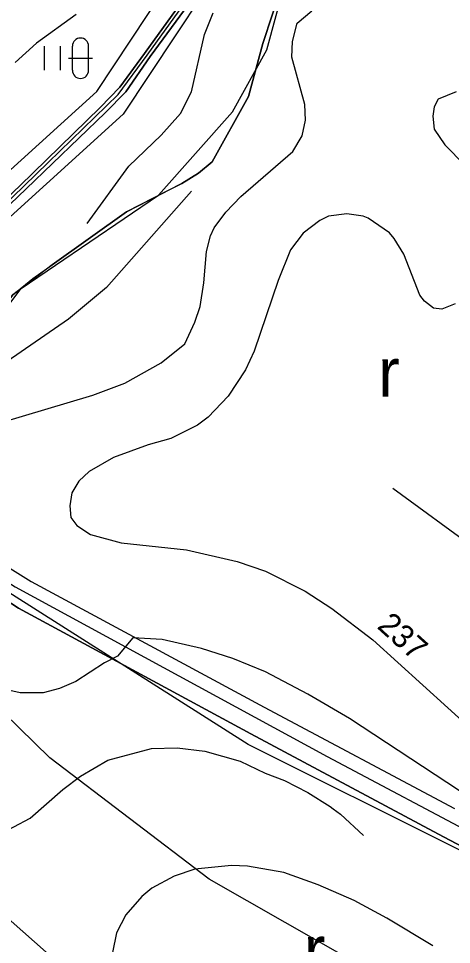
# Model space of a CAD drawing. Extents: x -662500 to -653478, y -1056827 to -1049993.
# Drawn here: x -659984.1 to -659796.6, y -1053168.4 to -1052767 of the extents above; entities that cross this region are included whole.
import ezdxf

# ---------------------------------------------------------------- set-up
doc = ezdxf.new("R2010")
doc.units = 0
for name, color, linetype in [('63LINIE', 7, 'Continuous'), ('Vrstva 24', 7, 'Continuous'), ('Vrstva 32', 7, 'Continuous'), ('Vrstva 37', 7, 'Continuous'), ('Vrstva 5', 7, 'Continuous'), ('Vrstva 51', 7, 'Continuous'), ('Vrstva 57', 7, 'Continuous'), ('Vrstva 7', 7, 'Continuous')]:
    doc.layers.add(name, color=color, linetype=linetype)

msp = doc.modelspace()

# ---------------------------------------------------------------- linework, layer by layer
at = {"layer": '63LINIE'}
msp.add_lwpolyline([(-660279.97, -1052761.03), (-660274.18, -1052772.81), (-660267.41, -1052780.76), (-660257, -1052789.21), (-660195.64, -1052822), (-660171, -1052837.21), (-660163.83, -1052841.24), (-660157.65, -1052847.13), (-660132.52, -1052869.51), (-660111.66, -1052892.24), (-660084.95, -1052921), (-660069.74, -1052937.89), (-660023.99, -1052984.81), (-660006.51, -1053000.13), (-659985.6, -1053013.28), (-659850.42, -1053086.91), (-659781.9, -1053123.24), (-659710.72, -1053161.03), (-659675.58, -1053176.35), (-659546.48, -1053229.26), (-659428.67, -1053277.07), (-659332.46, -1053315.26), (-659288.19, -1053334.01)], dxfattribs=at)
at = {"layer": 'Vrstva 24'}
for points in [[(-660034, -1052954), (-660032, -1052948.5), (-660000, -1052906.38), (-659983, -1052884), (-659923.5, -1052843.5), (-659891.5, -1052807.5), (-659876.5, -1052780.5), (-659868, -1052749), (-659871, -1052717.5), (-659880, -1052690.5), (-659893, -1052641), (-659893, -1052609.5), (-659864.5, -1052533), (-659861.5, -1052506), (-659866.5, -1052474.5), (-659880.5, -1052438.5), (-659901.5, -1052398), (-659927, -1052348.5), (-659940, -1052302)], [(-659728.49, -1053235.51), (-659755.5, -1053223.5), (-659901.5, -1053140), (-659970.5, -1053087.5), (-659990.5, -1053068), (-660000, -1053060.67), (-660008, -1053054.5), (-660026.5, -1053036.5), (-660039.5, -1053009.5), (-660040.38, -1053000), (-660042, -1052982.5), (-660034, -1052954)], [(-660081, -1053315.5), (-660096, -1053300), (-660112, -1053273), (-660119.5, -1053246), (-660118.5, -1053214.5), (-660111.5, -1053187.5), (-660090.5, -1053151.5), (-660075, -1053138), (-660060, -1053131), (-660044.5, -1053128), (-660018, -1053135), (-660007, -1053141.5), (-660000, -1053147.33), (-659995, -1053151.5), (-659934, -1053205.5), (-659879, -1053241.5), (-659798.5, -1053281), (-659752.13, -1053295.23)]]:
    msp.add_lwpolyline(points, dxfattribs=at)
at = {"layer": 'Vrstva 32'}
msp.add_lwpolyline([(-660160.88, -1053125.12), (-660160.66, -1053117.41), (-660159.16, -1053045.6), (-660157.94, -1053021.94), (-660156.76, -1053017.77), (-660153.81, -1053014.23), (-660118.13, -1052962.6), (-660106.54, -1052947.23), (-660093.09, -1052938.1), (-660082.98, -1052933), (-660074.25, -1052924.36), (-660055.79, -1052908.21), (-660043.52, -1052897.56), (-659991.83, -1052849.55), (-659971.21, -1052829.43), (-659940.88, -1052799.92), (-659928.36, -1052782.89), (-659895.08, -1052736.55)], dxfattribs=at)
at = {"layer": 'Vrstva 37'}
msp.add_lwpolyline([(-660026.32, -1052991.73), (-660026.32, -1053058.37), (-660035.43, -1053154.64), (-660050.23, -1053231.54), (-659773.69, -1053361.27), (-659704.27, -1053171.81), (-659884.58, -1053081.65)], close=True, dxfattribs=at)
at = {"layer": 'Vrstva 5'}
for points in [[(-659991.81, -1052751.6), (-660010.37, -1052780.75), (-660015.6, -1052789.79), (-660018.46, -1052799.22), (-660019.99, -1052823.38), (-660022.81, -1052832.29), (-660031.02, -1052842.56), (-660031.73, -1052843.45), (-660064, -1052875.84), (-660076.7, -1052884.94), (-660092.72, -1052891.64), (-660101.87, -1052893.05), (-660096.81, -1052898.11), (-660076.02, -1052922.76), (-660060.79, -1052911.01), (-660049.28, -1052900.52), (-660021.37, -1052875.26), (-659983.56, -1052839.55), (-659948.71, -1052805.54), (-659940.23, -1052796.79), (-659929.58, -1052782.17), (-659896.18, -1052735.72)], [(-659893.7, -1052737.91), (-659927.06, -1052783.51), (-659937.57, -1052798.73), (-659946.56, -1052807.92), (-659980.71, -1052840.86), (-660019.16, -1052877.46), (-660047.02, -1052903.13), (-660059.01, -1052913.47), (-660071.92, -1052926.88), (-660039.24, -1052962.1), (-660031.07, -1052952.12), (-659995.64, -1052898.4), (-659986.59, -1052886.79), (-659977.95, -1052879.73), (-659969.58, -1052873.81), (-659937.32, -1052850.73), (-659918.06, -1052840.85), (-659913.38, -1052838.57), (-659906.2, -1052834), (-659900.19, -1052829.18), (-659884.49, -1052800.77), (-659878.28, -1052777.87), (-659865.78, -1052739.54)], [(-659896.18, -1052735.72), (-659929.58, -1052782.17), (-659940.23, -1052796.79), (-659948.71, -1052805.54), (-659983.56, -1052839.55), (-660021.37, -1052875.26)], [(-660019.16, -1052877.46), (-659980.71, -1052840.86), (-659946.56, -1052807.92), (-659937.57, -1052798.73), (-659927.06, -1052783.51), (-659893.7, -1052737.91)], [(-659865.78, -1052739.54), (-659878.28, -1052777.87), (-659884.49, -1052800.77), (-659900.19, -1052829.18), (-659906.2, -1052834), (-659913.38, -1052838.57), (-659937.32, -1052850.73), (-659969.58, -1052873.81), (-659986.59, -1052886.79), (-659995.64, -1052898.4), (-660031.07, -1052952.12), (-660039.24, -1052962.1), (-660004.2, -1052995.1), (-659978.55, -1053011.07), (-659877.72, -1053065.47), (-659795.26, -1053109.44)], [(-660273.35, -1052758.76), (-660266.1, -1052772.64), (-660257.07, -1052781.78), (-660245.2, -1052788.96), (-660217.62, -1052803.21), (-660182.01, -1052822.13), (-660158.75, -1052836.98), (-660138.02, -1052855.02), (-660101.87, -1052893.05), (-660096.81, -1052898.11), (-660076.02, -1052922.76), (-660071.92, -1052926.88), (-660039.24, -1052962.1), (-660004.2, -1052995.1), (-659978.55, -1053011.07), (-659877.72, -1053065.47), (-659795.26, -1053109.44)], [(-659972.99, -1052778.94), (-659972.99, -1052789.44)], [(-659965.99, -1052778.94), (-659965.99, -1052789.44)], [(-659960.74, -1052789.44), (-659960.74, -1052778.94)], [(-659953.74, -1052789.44), (-659953.74, -1052778.94)], [(-659962.49, -1052784.19), (-659951.99, -1052784.19)], [(-660126.59, -1053589.2), (-660118.91, -1053503.44), (-660111.89, -1053403.2), (-660108.8, -1053372.46), (-660103.38, -1053346.8), (-660096.52, -1053301.66), (-660093.7, -1053289.88), (-660091, -1053284.32), (-660083.08, -1053260.59), (-660074.85, -1053238.74), (-660066.72, -1053215.08), (-660061.35, -1053195.73), (-660057.3, -1053173.33), (-660052.73, -1053144.83), (-660051.02, -1053123.63), (-660048.41, -1053079.23), (-660046.22, -1053030.94), (-660043.45, -1052998.9), (-660040.02, -1052979.17), (-660007.4, -1053007.56), (-659984.03, -1053022.62), (-659883.53, -1053077.01), (-659802.22, -1053120.51), (-659716.54, -1053165.89)], [(-659716.54, -1053165.89), (-659802.22, -1053120.51), (-659883.53, -1053077.01), (-659984.03, -1053022.62), (-660007.4, -1053007.56), (-660040.02, -1052979.17), (-660043.45, -1052998.9), (-660046.22, -1053030.94), (-660048.41, -1053079.23), (-660051.02, -1053123.63), (-660052.73, -1053144.83), (-660057.3, -1053173.33), (-660061.35, -1053195.73), (-660066.72, -1053215.08), (-660074.85, -1053238.74), (-660083.08, -1053260.59), (-660091, -1053284.32), (-660093.7, -1053289.88), (-660096.52, -1053301.66), (-660103.38, -1053346.8), (-660108.8, -1053372.46), (-660111.89, -1053403.2), (-660118.91, -1053503.44), (-660126.59, -1053589.2)]]:
    msp.add_lwpolyline(points, dxfattribs=at)
for centre, start, end in [((-659957.24, -1052778.94), 0, 180), ((-659957.24, -1052789.44), 180, 0)]:
    msp.add_arc(centre, 3.5, start, end, dxfattribs=at)
at = {"layer": 'Vrstva 51'}
for points in [[(-660169.13, -1053023.13), (-660110.85, -1052940.58), (-660079.74, -1052916.29), (-659950.2, -1052798.66), (-659898.58, -1052720.65), (-659915.89, -1052669.98), (-659910.89, -1052596.38), (-659900.42, -1052552.71), (-659942.19, -1052387.83), (-659921.6, -1052399.48), (-659893.5, -1052409.43), (-659785.78, -1052462.16), (-659600.37, -1052554.27), (-659621.1, -1052589.25), (-659403.17, -1052709.23)], [(-659408.68, -1052722.85), (-659645.22, -1052595.6), (-659623.64, -1052558.85), (-659899.32, -1052423.28), (-659921, -1052417.16), (-659884.97, -1052552.61), (-659896.01, -1052598.65), (-659902.05, -1052660.61), (-659882, -1052722.78), (-659938.73, -1052808.5), (-660070.07, -1052927.77), (-660099.87, -1052951.04), (-660151.35, -1053023.96)]]:
    msp.add_lwpolyline(points, dxfattribs=at)
at = {"layer": 'Vrstva 57'}
msp.add_lwpolyline([(-659821.99, -1052970.59), (-659750.08, -1053023.22), (-659690.4, -1053045.31), (-659655.62, -1053045.78), (-659543.77, -1053099.83), (-659434.26, -1053129.43), (-659396.67, -1053120.5), (-659360.95, -1053099.83)], dxfattribs=at)
at = {"layer": 'Vrstva 7'}
for p, q in [((-659959.13, -1052765.22), (-659976.28, -1052777.69)), ((-659903.58, -1052773.87), (-659899.75, -1052764.51)), ((-659863.47, -1052769.05), (-659857.09, -1052763.66)), ((-659865.45, -1052776.99), (-659863.47, -1052769.05)), ((-659909.25, -1052798.81), (-659903.58, -1052773.87)), ((-659976.28, -1052777.69), (-659985.49, -1052786.05)), ((-659865.74, -1052783.79), (-659865.45, -1052776.99)), ((-659860.07, -1052804.19), (-659865.74, -1052783.79)), ((-659913.92, -1052808.16), (-659909.25, -1052798.81)), ((-659794.6, -1052798.81), (-659802.39, -1052801.93)), ((-659802.39, -1052801.93), (-659804.09, -1052805.33)), ((-659859.79, -1052811), (-659860.07, -1052804.19)), ((-659804.09, -1052805.33), (-659804.66, -1052809.3)), ((-659922.28, -1052817.52), (-659913.92, -1052808.16)), ((-659861.34, -1052817.8), (-659859.79, -1052811)), ((-659804.66, -1052809.3), (-659804.09, -1052814.96)), ((-659804.09, -1052814.96), (-659799.56, -1052821.77)), ((-659936.31, -1052830.98), (-659922.28, -1052817.52)), ((-659865.31, -1052824.6), (-659861.34, -1052817.8)), ((-659799.56, -1052821.77), (-659790.77, -1052830.55)), ((-659887.85, -1052844.16), (-659865.31, -1052824.6)), ((-659954.41, -1052855.78), (-659936.31, -1052830.98)), ((-659909.2, -1052841.78), (-659945.95, -1052883.55)), ((-659894.37, -1052850.96), (-659887.85, -1052844.16)), ((-659899.33, -1052857.76), (-659894.37, -1052850.96)), ((-659853.69, -1052854.5), (-659860.78, -1052860.03)), ((-659849.87, -1052852.66), (-659853.69, -1052854.5)), ((-659841.93, -1052851.67), (-659849.87, -1052852.66)), ((-659834.84, -1052852.66), (-659841.93, -1052851.67)), ((-659832.72, -1052853.51), (-659834.84, -1052852.66)), ((-659823.51, -1052859.89), (-659832.72, -1052853.51)), ((-659901.03, -1052861.16), (-659899.33, -1052857.76)), ((-659902.73, -1052867.97), (-659901.03, -1052861.16)), ((-659860.78, -1052860.03), (-659866.32, -1052867.24)), ((-659821.38, -1052862.3), (-659823.51, -1052859.89)), ((-659817.27, -1052869.1), (-659821.38, -1052862.3)), ((-659866.32, -1052867.24), (-659871.72, -1052880.53)), ((-659903.86, -1052881.57), (-659902.73, -1052867.97)), ((-659810.33, -1052886.96), (-659817.27, -1052869.1)), ((-659905.42, -1052891.77), (-659903.86, -1052881.57)), ((-659871.72, -1052880.53), (-659882.04, -1052911.19)), ((-659945.95, -1052883.55), (-659962.39, -1052897.3)), ((-659808.34, -1052889.51), (-659810.33, -1052886.96)), ((-659804.38, -1052892.48), (-659808.34, -1052889.51)), ((-659795.02, -1052890.64), (-659800.83, -1052892.91)), ((-659907.69, -1052898.58), (-659905.42, -1052891.77)), ((-659800.83, -1052892.91), (-659804.38, -1052892.48)), ((-659962.39, -1052897.3), (-660010.15, -1052930.18)), ((-659912.08, -1052908.07), (-659907.69, -1052898.58)), ((-659922.28, -1052916.29), (-659912.08, -1052908.07)), ((-659882.04, -1052911.19), (-659885.86, -1052919.27)), ((-659938.01, -1052925.08), (-659922.28, -1052916.29)), ((-659885.86, -1052919.27), (-659893.37, -1052930.75)), ((-659951.9, -1052930.32), (-659938.01, -1052925.08)), ((-659992.15, -1052942.23), (-659951.9, -1052930.32)), ((-659893.37, -1052930.75), (-659902.02, -1052939.82)), ((-659906.55, -1052943.22), (-659918.17, -1052949.03)), ((-659902.02, -1052939.82), (-659906.55, -1052943.22)), ((-659927.95, -1052951.72), (-659942.97, -1052957.25)), ((-659918.17, -1052949.03), (-659927.95, -1052951.72)), ((-659942.97, -1052957.25), (-659953.46, -1052963.34)), ((-659953.46, -1052963.34), (-659958, -1052967.59)), ((-659958, -1052967.59), (-659960.97, -1052972.55)), ((-659960.97, -1052972.55), (-659961.82, -1052978.22)), ((-659961.82, -1052978.22), (-659961.4, -1052983.32)), ((-659961.4, -1052983.32), (-659958.85, -1052986.73)), ((-659958.85, -1052986.73), (-659952.89, -1052990.69)), ((-659952.89, -1052990.69), (-659939.71, -1052994.24)), ((-659939.71, -1052994.24), (-659911.37, -1052997.35)), ((-659911.37, -1052997.35), (-659889.41, -1053002.31)), ((-659889.41, -1053002.31), (-659877.08, -1053006.56)), ((-659877.08, -1053006.56), (-659859.93, -1053015.21)), ((-659859.93, -1053015.21), (-659848.45, -1053022.72)), ((-659848.45, -1053022.72), (-659830.73, -1053036.33)), ((-659934.61, -1053035.48), (-659941.27, -1053043.41)), ((-659921.86, -1053036.18), (-659934.61, -1053035.48)), ((-659904.85, -1053040.01), (-659921.86, -1053036.18)), ((-659891.25, -1053044.4), (-659904.85, -1053040.01)), ((-659830.73, -1053036.33), (-659783.97, -1053078.7)), ((-659941.27, -1053043.41), (-659946.8, -1053046.25)), ((-659946.8, -1053046.25), (-659959.27, -1053054.32)), ((-659877.08, -1053050.21), (-659891.25, -1053044.4)), ((-659858.8, -1053059.85), (-659877.08, -1053050.21)), ((-659959.27, -1053054.32), (-659966.36, -1053057.44)), ((-659983.36, -1053059.28), (-659990.45, -1053057.73)), ((-659973.44, -1053059.28), (-659983.36, -1053059.28)), ((-659966.36, -1053057.44), (-659973.44, -1053059.28)), ((-659840.8, -1053070.48), (-659858.8, -1053059.85)), ((-659793.18, -1053101.8), (-659840.8, -1053070.48)), ((-659945.38, -1053088.48), (-659926.54, -1053083.38)), ((-659926.54, -1053083.38), (-659915.34, -1053083.09)), ((-659915.34, -1053083.09), (-659903.44, -1053084.51)), ((-659903.44, -1053084.51), (-659888.13, -1053088.9)), ((-659957.29, -1053095.42), (-659945.38, -1053088.48)), ((-659888.13, -1053088.9), (-659877.22, -1053094.15)), ((-659964.94, -1053101.23), (-659957.29, -1053095.42)), ((-659877.22, -1053094.15), (-659868.86, -1053097.26)), ((-659868.86, -1053097.26), (-659858.8, -1053102.51)), ((-659978.97, -1053113.56), (-659964.94, -1053101.23)), ((-659858.8, -1053102.51), (-659849.16, -1053108.6)), ((-659849.16, -1053108.6), (-659847.88, -1053109.59)), ((-659847.88, -1053109.59), (-659844.62, -1053111.86)), ((-659844.62, -1053111.86), (-659834.7, -1053121.07)), ((-659993.85, -1053121.5), (-659978.97, -1053113.56)), ((-659907.69, -1053135.67), (-659916.76, -1053138.79)), ((-659891.82, -1053134.11), (-659907.69, -1053135.67)), ((-659885.01, -1053134.39), (-659891.82, -1053134.11)), ((-659869.14, -1053137.23), (-659885.01, -1053134.39)), ((-659916.76, -1053138.79), (-659926.39, -1053144.03)), ((-659854.4, -1053142.47), (-659869.14, -1053137.23)), ((-659926.39, -1053144.03), (-659930.65, -1053147.57)), ((-659838.81, -1053149.27), (-659854.4, -1053142.47)), ((-659930.65, -1053147.57), (-659937.59, -1053155.51)), ((-659824.64, -1053156.93), (-659838.81, -1053149.27)), ((-659937.59, -1053155.51), (-659941.7, -1053163.3)), ((-659804.66, -1053168.97), (-659824.64, -1053156.93)), ((-659941.7, -1053163.3), (-659943.4, -1053171.81))]:
    msp.add_line(p, q, dxfattribs=at)

# ---------------------------------------------------------------- texts
at = {"layer": 'Vrstva 5'}
for p in [(-659828.38, -1052930.84), (-659860.57, -1053181.28)]:
    msp.add_text('r', height=21, dxfattribs=at).set_placement(p)
at = {"layer": 'Vrstva 7'}
msp.add_text('237', height=10, rotation=317.822, dxfattribs=at).set_placement((-659829.24, -1053030.93))

doc.saveas('drawing.dxf')
